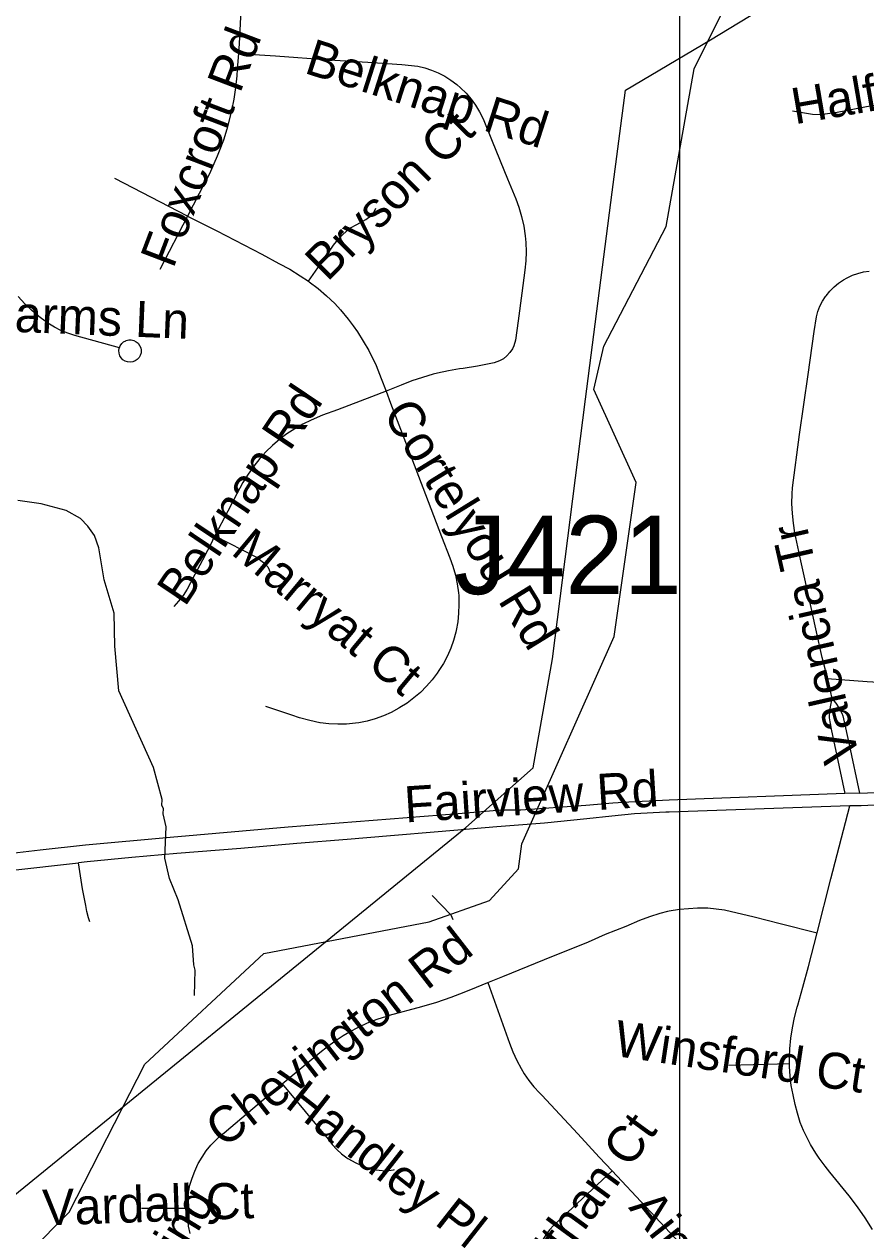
# Model space of a CAD drawing. Extents: x 1383679 to 1536984, y 460658 to 651027.
# Drawn here: x 1456840 to 1459059, y 512423 to 515604 of the extents above; entities that cross this region are included whole.
import ezdxf

# ---------------------------------------------------------------- set-up
doc = ezdxf.new("R2010")
doc.units = 0
for name, color, linetype in [('Exist Hydrographic Creek Single Shore', 7, 'Continuous'), ('Exist Hydrographic Misc Water Feature', 7, 'Continuous'), ('Exist Road Non-System Structure Non-Sys Other Number Label', 7, 'Continuous'), ('Exist Road Non-System Type 51', 7, 'Continuous'), ('Exist Road Non-System Type 51 Label', 7, 'Continuous'), ('Exist Utilities Electrical Transmission Line', 7, 'Continuous'), ('Map Preparation Inset Cut Line', 7, 'Continuous')]:
    doc.layers.add(name, color=color, linetype=linetype)

msp = doc.modelspace()

# ---------------------------------------------------------------- linework, layer by layer
at = {"layer": 'Exist Hydrographic Creek Single Shore'}
msp.add_lwpolyline([(1455973.3, 511422.3), (1455942.4, 511573.9), (1455853.4, 511733.2), (1455855.3, 511851.3), (1455907.4, 511909.4), (1456333.4, 512009.1), (1456551.4, 512031), (1456635.3, 512068.7), (1456747.4, 512260.1), (1456959.3, 512472.5), (1457158.3, 512862.4), (1457472.4, 513154.8), (1457907.4, 513237.9), (1458066.4, 513293.8), (1458143.4, 513377.6), (1458152.3, 513443), (1458395.4, 513989.6), (1458453.3, 514395.4), (1458341.4, 514640.6), (1458368.3, 514754.9), (1458532.4, 515070.1), (1458606.4, 515485.4), (1458675.4, 515625.1)], dxfattribs=at)
at = {"layer": 'Exist Hydrographic Misc Water Feature'}
for points in [[(1457289.7, 513043.8), (1457291, 513110.4), (1457287.3, 513124.5), (1457284.3, 513174.6), (1457246.7, 513295.4), (1457223.9, 513351.8), (1457211.4, 513405.2), (1457214.5, 513488), (1457207.2, 513522.2), (1457207.6, 513536.2), (1457203.7, 513544.3), (1457204, 513560.3), (1457181.7, 513644.8), (1457089.6, 513846.6), (1457079, 513964.5), (1457077.8, 514050.9), (1457051.5, 514139.4), (1457037.2, 514223.7), (1457025.8, 514256), (1457008.2, 514280.4), (1456988.7, 514300.8), (1456951, 514321.5), (1456885.3, 514339.6), (1456823.5, 514348.2)], [(1457915.3, 513307.6), (1457964.5, 513256.4), (1457970.2, 513244.3)]]:
    msp.add_lwpolyline(points, dxfattribs=at)
at = {"layer": 'Exist Road Non-System Type 51'}
for p, q in [((1457271, 515097.3), (1457079.8, 515197.1)), ((1457271, 515097.3), (1457197.7, 514956.7)), ((1459042.3, 513577.2), (1459003.1, 513575.8)), ((1458857.1, 512863.2), (1458697.2, 512859.1)), ((1457270.6, 512482.3), (1457149.7, 512482.7))]:
    msp.add_line(p, q, dxfattribs=at)
for points in [[(1457441, 516029), (1457434.1, 515972.9), (1457429.3, 515905.9), (1457424.6, 515841.4), (1457419.8, 515774.4), (1457410.4, 515622), (1457407.3, 515552.6), (1457405.3, 515526.3)], [(1457405.3, 515526.3), (1457402.1, 515484.5), (1457400.8, 515467.2), (1457397.7, 515436.4), (1457393, 515406), (1457386.9, 515375.8), (1457382.2, 515357.2), (1457374.6, 515327.1), (1457365.4, 515297.7), (1457354.8, 515268.7), (1457349.5, 515255.6), (1457329.1, 515209.3), (1457301.6, 515157.5), (1457285.8, 515126.5), (1457271, 515097.3)], [(1457405.3, 515526.3), (1457502.5, 515520.4), (1457644.6, 515509.9), (1457746.3, 515503.1), (1457835.5, 515497), (1457877.6, 515493), (1457896.1, 515488.6), (1457913.8, 515482.6), (1457931.7, 515475.2), (1457948.8, 515466.3), (1457965.1, 515455.9), (1457980.4, 515444.3), (1457990.5, 515435.6), (1458004.9, 515421.4), (1458018.2, 515406.1), (1458030.1, 515389.7), (1458040.6, 515372.5), (1458049.7, 515354.4), (1458073.8, 515295.5), (1458114.4, 515195.5), (1458136, 515143), (1458143.8, 515121.3), (1458151.1, 515096.5), (1458156.9, 515071.3), (1458161, 515045.7), (1458162.6, 515028), (1458163.4, 515003.7), (1458162.6, 514979.4), (1458160.1, 514955.3), (1458152, 514894.9), (1458142.2, 514822.1), (1458135.1, 514771.1), (1458130.8, 514755.6), (1458127, 514747.5), (1458120.8, 514737.8), (1458112.9, 514729.1), (1458103.7, 514721.8), (1458093.5, 514716), (1458079.2, 514710.9), (1458035.5, 514702.6), (1457997.4, 514696.4), (1457987.8, 514695), (1457958.7, 514690), (1457929.7, 514683.4), (1457918.2, 514680.7), (1457889.8, 514672.7), (1457862, 514663.3), (1457834.3, 514652.3), (1457794.1, 514636.5)], [(1459335.7, 515475.8), (1459197.8, 515418.4), (1459169.7, 515408.8), (1459141.2, 515400.8), (1459112.3, 515394.2), (1459083.1, 515389.2), (1459074.7, 515388.1), (1458983.1, 515371), (1458938.5, 515364.9), (1458918.4, 515365.5), (1458865, 515373.9)], [(1457271, 515097.3), (1457348.5, 515059), (1457466.4, 514997.3), (1457511.8, 514973), (1457540.3, 514957.6), (1457568.2, 514940.5), (1457590.2, 514925.8)], [(1457590.2, 514925.8), (1457645.1, 515004.9), (1457656, 515020.9), (1457668.2, 515036), (1457681.5, 515050.1), (1457696, 515063), (1457700.5, 515066.6), (1457717.1, 515075.7), (1457740.8, 515089), (1457754.1, 515098.1), (1457761.1, 515105.3), (1457767.2, 515118.7)], [(1458956.9, 513879.5), (1458951.1, 513904.9), (1458943.6, 513934.1), (1458926.9, 514009.7), (1458913, 514074.3), (1458887.6, 514189.4), (1458871.9, 514262.8), (1458867.6, 514288.4), (1458864.9, 514314.2), (1458863.7, 514340), (1458864, 514366), (1458864.9, 514381.8), (1458884.1, 514522.3), (1458906.3, 514680.3), (1458922.3, 514794), (1458928.2, 514832.3), (1458932.3, 514846.4), (1458937.7, 514860.2), (1458944.5, 514873.4), (1458952.7, 514886.1), (1458954, 514887.8), (1458963.9, 514899.9), (1458974.7, 514910.9), (1458986.6, 514920.7), (1458999.4, 514929.5), (1459009.6, 514935.2), (1459023.5, 514941.7), (1459037.9, 514946.8), (1459052.7, 514950.5), (1459067.8, 514952.8)], [(1457590.2, 514925.8), (1457591.7, 514924.7), (1457615.2, 514906.7), (1457637.6, 514887.5), (1457658.8, 514867.1), (1457674.1, 514850.9), (1457694.2, 514826.2), (1457707.4, 514808.8), (1457719, 514792.9), (1457748.9, 514743.2), (1457768.2, 514704.3), (1457781.7, 514669.4), (1457794.1, 514636.5)], [(1457091.3, 514750.4), (1456974.4, 514783), (1456955.6, 514789), (1456937.5, 514796.3), (1456920, 514805.1), (1456903.2, 514815.1), (1456898.9, 514818.1), (1456878.8, 514833.3), (1456859.9, 514849.5), (1456842, 514866.9), (1456824.9, 514885.8)], [(1457091.3, 514750.4), (1457093.6, 514756.1), (1457097.5, 514761.7), (1457102.6, 514766.2), (1457108.6, 514769.4), (1457109.3, 514769.7), (1457115.9, 514771.2), (1457122.7, 514771.3), (1457129.3, 514769.7), (1457135.4, 514766.7), (1457140.7, 514762.4), (1457144.8, 514756.9), (1457147.5, 514750.7), (1457148.7, 514744), (1457148.4, 514737.2), (1457146.5, 514730.7), (1457143.2, 514724.8), (1457138.6, 514719.8), (1457133, 514716), (1457126.6, 514713.5), (1457119.9, 514712.7), (1457113.1, 514713.3), (1457106.7, 514715.5), (1457100.9, 514719.2), (1457096.2, 514724), (1457092.6, 514729.8), (1457090.6, 514736.3), (1457090, 514743.1), (1457091, 514749.8), (1457091.3, 514750.4)], [(1457794.1, 514636.5), (1457755.7, 514621.5), (1457666.3, 514587.5), (1457627, 514572.8), (1457596.5, 514560.3), (1457575.2, 514549.8), (1457553.7, 514537.4), (1457533, 514523.8), (1457514.1, 514509.6), (1457495.2, 514493.5), (1457477.4, 514476.4), (1457461.5, 514458.7), (1457445.4, 514438.6), (1457430.6, 514417.5), (1457417, 514395.6), (1457400.8, 514365.8), (1457377.5, 514320.1), (1457343.3, 514255.3)], [(1457794.1, 514636.5), (1457806.2, 514604.7), (1457850, 514490.5), (1457898.4, 514364.1), (1457940.6, 514253.2), (1457962.5, 514197.2), (1457970.5, 514174.9), (1457976.9, 514151.8), (1457981.7, 514128.3), (1457984.9, 514104.7), (1457985.6, 514097.5), (1457986.3, 514074.4), (1457985.5, 514051.2), (1457983, 514028.1), (1457978.8, 514005.5), (1457977.8, 514000.8), (1457972, 513979.6), (1457964.6, 513958.7), (1457955.7, 513938.4), (1457945.2, 513918.9), (1457933.5, 513900.3), (1457928.6, 513893.5), (1457915.5, 513875.7), (1457900.8, 513858.6), (1457884.9, 513842.6), (1457867.8, 513827.8), (1457849.8, 513814.3), (1457830.9, 513802.3), (1457827.7, 513800.5), (1457808, 513789.9), (1457787.2, 513780.7), (1457765.9, 513773.1), (1457744, 513767), (1457722, 513762.6), (1457713.3, 513761.3), (1457690.3, 513759.1), (1457667, 513758.6), (1457643.7, 513759.8), (1457620.9, 513762.5), (1457619.8, 513762.7), (1457592.9, 513768.3), (1457566.4, 513775.5), (1457545.5, 513782.4), (1457477.3, 513805.4)], [(1457343.3, 514255.3), (1457337.1, 514243.5), (1457336.4, 514242.1), (1457310.4, 514190.7), (1457283.2, 514140.4), (1457279.2, 514131.6), (1457270.1, 514114.6), (1457259.5, 514098.2), (1457247.6, 514082.9), (1457234.7, 514069)], [(1457343.3, 514255.3), (1457452.8, 514199.2), (1457474.3, 514182.3), (1457482.2, 514173.5), (1457492.4, 514151.4)], [(1458956.9, 513879.5), (1459062.2, 513870.9), (1459105.8, 513868.9), (1459149.4, 513868.6), (1459193, 513869.8), (1459236.4, 513872.6), (1459261.7, 513875), (1459394, 513882.9), (1459542.8, 513895.4), (1459605.2, 513898.9), (1459665, 513904.1), (1459764.6, 513912.8), (1459838.5, 513917.3), (1459932.8, 513926.6), (1460016.9, 513932.9), (1460105.6, 513939.7), (1460221.2, 513949.2), (1460330.6, 513957.9), (1460413.1, 513961.5)], [(1458956.9, 513879.5), (1458964.6, 513846.1), (1458969.3, 513826.5)], [(1458969.3, 513826.5), (1458964.2, 513804.6), (1458962.4, 513792.7), (1458961.8, 513777.4), (1458961.7, 513775.7), (1458963.4, 513764.8), (1458967.1, 513746), (1459003.1, 513575.8)], [(1458969.3, 513826.5), (1458979.1, 513814.4), (1458987.7, 513801.4), (1458994.9, 513787.6), (1458997.7, 513781.1), (1458999.7, 513773.1), (1459015, 513704.8), (1459042.3, 513577.2)], [(1459042.3, 513577.2), (1459148.7, 513581.3), (1459245, 513588.5), (1459387.5, 513602.8), (1459536.1, 513615.6), (1459693.4, 513629.1), (1459850.8, 513641.1), (1459859.9, 513641.8), (1460182.6, 513669.1), (1460449.9, 513697.2), (1460498.5, 513702.6), (1460523.5, 513706.1)], [(1459003.1, 513575.8), (1458540.1, 513558.2), (1458433.9, 513553.4), (1458392.1, 513550.2), (1458320.6, 513544.6), (1458149, 513531.7), (1458108.4, 513532), (1458086.6, 513531.5), (1457984.3, 513522.6), (1457535.8, 513487.3), (1457225.4, 513460.5), (1457001.7, 513440.2), (1456883, 513426.8), (1456762.5, 513412.3), (1456633.1, 513396.1), (1456234.3, 513337.3)], [(1459513.6, 513576), (1459411.4, 513567.9), (1459290.8, 513558.4), (1459170.2, 513550.1), (1459046.7, 513543.5), (1459016.1, 513543.3)], [(1459016.1, 513543.3), (1458540.1, 513526.8), (1458531.2, 513526.8), (1458448.8, 513522.1), (1458389.2, 513516.1), (1458323.1, 513509.2), (1458211.9, 513497.5), (1458085.8, 513487.9), (1457931.8, 513475.4), (1457805.5, 513464.4), (1457691.5, 513454.6), (1457559.3, 513444), (1457411.7, 513431.4), (1457242.7, 513418), (1457123.8, 513407.4), (1457006.7, 513396.1), (1456983.4, 513393.4)], [(1458930.1, 513208.5), (1458966.6, 513351.3), (1459016.1, 513543.3)], [(1456215.5, 513294.6), (1456321, 513306), (1456439.6, 513323.8), (1456608.5, 513347.6), (1456802.6, 513373.1), (1456983.4, 513393.4)], [(1457013.5, 513237.6), (1457009.6, 513248.5), (1457005.3, 513264.7), (1457002.6, 513281.2), (1456994.6, 513324.4), (1456983.4, 513393.4)], [(1458062.2, 513077.8), (1458101.7, 513093.8), (1458211.8, 513138.4), (1458327.7, 513185.4), (1458372.7, 513205.1), (1458426.6, 513226.6), (1458463, 513242), (1458489.6, 513252.1), (1458516.7, 513260.7), (1458537.2, 513266.1), (1458540.1, 513266.6), (1458567.8, 513271.2), (1458614.9, 513275), (1458642.3, 513274.8), (1458686.2, 513269.6), (1458764, 513251.1), (1458832.4, 513233.4), (1458930.1, 513208.5)], [(1458857.1, 512863.2), (1458857, 512881.7), (1458858, 512903.5), (1458860.7, 512931.2), (1458864.9, 512958.7), (1458870.6, 512986), (1458877.8, 513013), (1458879.3, 513017.8), (1458892.6, 513066), (1458907.5, 513120.1), (1458930.1, 513208.5)], [(1457520.8, 512810.9), (1457619.8, 512893.4), (1457639.5, 512909.7), (1457659.8, 512924.5), (1457681, 512938.1), (1457697.6, 512947.5), (1457721.4, 512960.2), (1457745.7, 512971.4), (1457770.6, 512981.1), (1457796.1, 512989.5), (1457803.4, 512991.6), (1457888.6, 513014.6), (1457927.7, 513026.3), (1457966.2, 513039.6), (1457999.9, 513052.6), (1458032.9, 513066), (1458062.2, 513077.8)], [(1458062.2, 513077.8), (1458066.4, 513066), (1458119.3, 512918.5), (1458128.3, 512895.2), (1458138.6, 512872.7), (1458150.3, 512850.9), (1458158.3, 512837.5), (1458170.5, 512819.7), (1458183.7, 512802.8), (1458198.3, 512786.9), (1458204.3, 512780.9), (1458299.2, 512678.9), (1458355.9, 512618), (1458389.9, 512581.5)], [(1459075.8, 512427.1), (1459056.7, 512457.4), (1459036.2, 512486.9), (1459014.4, 512515.3), (1458963.8, 512578.2), (1458951.4, 512593.5), (1458935.6, 512615.1), (1458926.5, 512628.4), (1458912.6, 512651), (1458904.7, 512666.5), (1458894.1, 512687.8), (1458885.8, 512709.4), (1458878.4, 512733.2), (1458872.5, 512756.6), (1458866.9, 512781.9), (1458862.1, 512806.5), (1458858.9, 512831.5), (1458857.2, 512856.5), (1458857.1, 512863.2)], [(1457270.6, 512482.3), (1457270.6, 512484), (1457271.5, 512507.1), (1457273.3, 512525), (1457277.3, 512543.9), (1457282.9, 512562.7), (1457289.9, 512581), (1457298.4, 512598.9), (1457299.3, 512600.6), (1457309.2, 512617.7), (1457320.3, 512633.9), (1457332.6, 512649.1), (1457346.1, 512663.4), (1457360.7, 512676.7), (1457367.3, 512682), (1457472, 512770.2), (1457520.8, 512810.9)], [(1457520.8, 512810.9), (1457641.3, 512664.9), (1457652.4, 512650.7), (1457664.1, 512638.1), (1457676.9, 512626.5), (1457690.8, 512616), (1457693.2, 512614.3), (1457714.1, 512602.3), (1457737.7, 512592), (1457752.8, 512587.2), (1457768.3, 512583.9), (1457784.1, 512582.2), (1457788.1, 512582), (1457801.1, 512582.4), (1457813.9, 512584.4), (1457816.3, 512584.9)], [(1458389.9, 512581.5), (1458285.6, 512484.1), (1458248.9, 512450), (1458236.6, 512438.7), (1458225.3, 512426.3), (1458215.3, 512412.9), (1458206.7, 512398.6), (1458202.2, 512389.8), (1458197.9, 512378.3), (1458195.1, 512366.3), (1458194.6, 512363.4)], [(1458389.9, 512581.5), (1458567.8, 512392.1)], [(1457278.3, 512416.5), (1457273.8, 512435.4), (1457273.2, 512438.3), (1457271.1, 512461), (1457270.6, 512482.3)]]:
    msp.add_lwpolyline(points, dxfattribs=at)
at = {"layer": 'Exist Utilities Electrical Transmission Line'}
msp.add_lwpolyline([(1455168.2, 512580), (1455215.2, 512529.1), (1455305.1, 512521.4), (1455755.2, 512514.8), (1456247.3, 512507.5), (1456611.5, 512508.6), (1456801.5, 512506.9), (1457104.4, 512753.3), (1457563.6, 513126.9), (1458004.4, 513486.8), (1458181.5, 513643.5), (1458232.9, 513930.8), (1458319.7, 514615.6), (1458389.9, 515160.6), (1458424.9, 515430), (1458649.5, 515562), (1459056.3, 515810.3), (1459317.6, 515975.5), (1459453.2, 516055), (1459628.8, 516355.8), (1459757, 516575.6), (1460086.1, 516629.4), (1460395, 516667.6)], dxfattribs=at)
at = {"layer": 'Map Preparation Inset Cut Line'}
for points in [[(1446195.4, 477316), (1383679.3, 477316), (1383679.3, 520758.2), (1458567.8, 520758.2), (1458567.8, 493672.2), (1446195.4, 493672.2), (1446195.4, 477316)], [(1446195.4, 477316), (1480703, 477316), (1498974.3, 494868.2), (1521133.6, 516155.5), (1521133.6, 520758.2), (1458567.8, 520758.2), (1458567.8, 493672.2), (1446195.4, 493672.2), (1446195.4, 477316)]]:
    msp.add_lwpolyline(points, dxfattribs=at)

# ---------------------------------------------------------------- texts
at = {"layer": 'Exist Road Non-System Structure Non-Sys Other Number Label'}
msp.add_text('J421', height=206.69, dxfattribs=at).set_placement((1457974.5, 514101.5))
at = {"layer": 'Exist Road Non-System Type 51 Label'}
for s, rotation, p in [('Foxcroft Rd', 69.129, (1457233.3, 514957.2)), ('Belknap Rd', 342.2669, (1457575.7, 515475.7)), ('Halford Pl', 9.7284, (1458871.4, 515339.4)), ('Bryson Ct', 45.0005, (1457639.6, 514923.1)), ('Morrocroft Farms Ln', 357.6544, (1456123.3, 514821.1)), ('Belknap Rd', 56.0279, (1457263.7, 514065.6)), ('Cortelyou Rd', 301.636, (1457783.9, 514577.6)), ('Marryat Ct', 320.1945, (1457382.6, 514209)), ('Valencia Tr', 102.7574, (1459042.5, 513667.7)), ('Fairview Rd', 3.6831, (1457845.3, 513499.6)), ('Chevington Rd', 37.8755, (1457366.6, 512639.6)), ('Winsford Ct', 351.4701, (1458391.7, 512885.2)), ('Handley Pl', 321.8432, (1457524.9, 512752.3)), ('Ethan Ct', 53.8809, (1458220.1, 512289.4)), ('Vardall Ct', 2.0574, (1456890.2, 512437.1)), ('Spaulding', 58.5704, (1457053.9, 512019.1)), ('Ainsdale Rd', 308.0347, (1458431.4, 512484.2))]:
    msp.add_text(s, height=95, rotation=rotation, dxfattribs=at).set_placement(p)

doc.saveas('drawing.dxf')
